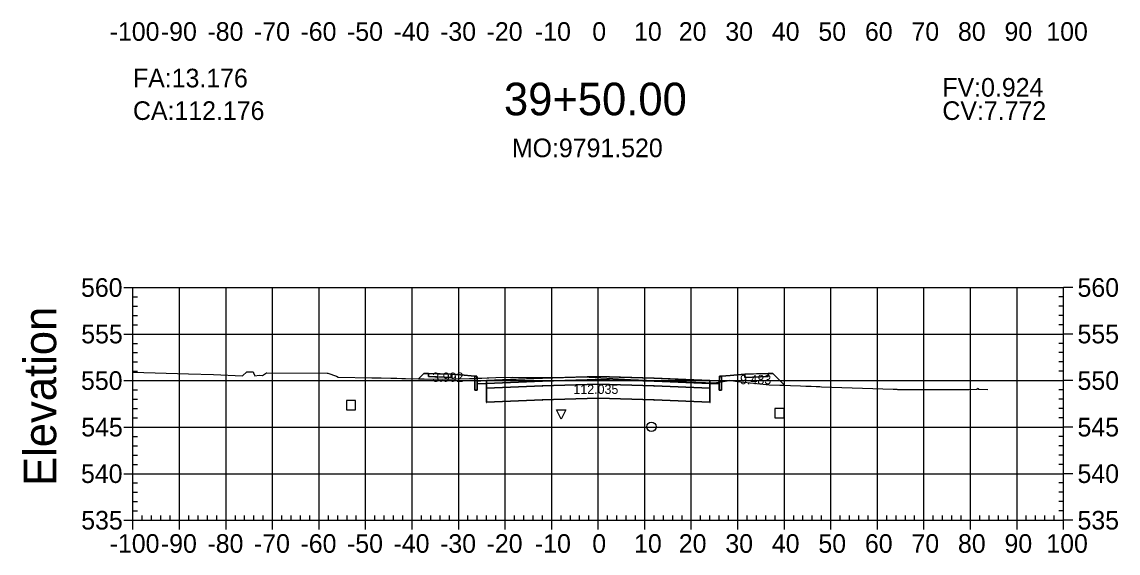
# Model space of a CAD drawing. Extents: x 704834 to 709892, y 372981 to 377533.
# Drawn here: x 707663 to 707898.6, y 373115.8 to 373229.9 of the extents above; entities that cross this region are included whole.
import ezdxf

# ---------------------------------------------------------------- set-up
doc = ezdxf.new("R2010")
doc.units = 0
for name, color, linetype in [('1', 7, 'Continuous'), ('10', 7, 'Continuous'), ('13', 7, 'Continuous'), ('14', 7, 'Continuous'), ('4', 7, 'Continuous'), ('57', 7, 'Continuous'), ('59', 7, 'Continuous'), ('60', 7, 'Continuous'), ('Default_Xsect', 7, 'Continuous'), ('Existing', 7, 'Continuous')]:
    doc.layers.add(name, color=color, linetype=linetype)

msp = doc.modelspace()

# ---------------------------------------------------------------- linework, layer by layer
for points in [[(707749.37, 373154.33), (707748.25, 373153.2)], [(707750.37, 373154.37), (707749.37, 373154.33)], [(707760.37, 373153.77), (707755.37, 373154.17)], [(707813.37, 373153.77), (707818.37, 373154.17)], [(707823.37, 373154.37), (707824.37, 373154.33)], [(707824.37, 373154.33), (707826.89, 373151.81)]]:
    msp.add_lwpolyline(points)
for points in [[(707755.37, 373154.17), (707750.37, 373154.37), (707750.37, 373153.7), (707755.37, 373153.5)], [(707760.87, 373152.77), (707760.79, 373153.77), (707760.37, 373153.77), (707760.37, 373150.77), (707760.87, 373150.77)], [(707762.87, 373152.85), (707760.87, 373152.77), (707760.87, 373152.1), (707762.87, 373152.18)], [(707786.87, 373153.02), (707798.87, 373152.66), (707810.87, 373152.18), (707810.87, 373152.85), (707798.87, 373153.33), (707786.87, 373153.69), (707774.87, 373153.33), (707762.87, 373152.85), (707762.87, 373152.18), (707774.87, 373152.66)], [(707786.87, 373152.02), (707798.87, 373151.66), (707810.87, 373151.18), (707810.87, 373152.18), (707798.87, 373152.66), (707786.87, 373153.02), (707774.87, 373152.66), (707762.87, 373152.18), (707762.87, 373151.18), (707774.87, 373151.66)], [(707786.82, 373152.97), (707786.92, 373152.97), (707786.92, 373153.07), (707786.82, 373153.07)], [(707810.87, 373152.18), (707812.87, 373152.1), (707812.87, 373152.77), (707810.87, 373152.85)], [(707812.87, 373150.77), (707813.37, 373150.77), (707813.37, 373153.77), (707812.96, 373153.77), (707812.87, 373152.77)], [(707818.37, 373153.5), (707823.37, 373153.7), (707823.37, 373154.37), (707818.37, 373154.17)], [(707762.82, 373151.13), (707762.92, 373151.13), (707762.92, 373151.23), (707762.82, 373151.23)], [(707786.87, 373149.02), (707798.87, 373148.66), (707810.87, 373148.18), (707810.87, 373151.18), (707798.87, 373151.66), (707786.87, 373152.02), (707774.87, 373151.66), (707762.87, 373151.18), (707762.87, 373148.18), (707774.87, 373148.66)], [(707774.82, 373151.61), (707774.92, 373151.61), (707774.92, 373151.71), (707774.82, 373151.71)], [(707786.82, 373151.97), (707786.92, 373151.97), (707786.92, 373152.07), (707786.82, 373152.07)], [(707798.82, 373151.61), (707798.92, 373151.61), (707798.92, 373151.71), (707798.82, 373151.71)], [(707810.82, 373151.13), (707810.92, 373151.13), (707810.92, 373151.23), (707810.82, 373151.23)], [(707762.82, 373148.13), (707762.92, 373148.13), (707762.92, 373148.23), (707762.82, 373148.23)], [(707774.82, 373148.61), (707774.92, 373148.61), (707774.92, 373148.71), (707774.82, 373148.71)], [(707786.82, 373148.97), (707786.92, 373148.97), (707786.92, 373149.07), (707786.82, 373149.07)], [(707798.82, 373148.61), (707798.92, 373148.61), (707798.92, 373148.71), (707798.82, 373148.71)], [(707810.82, 373148.13), (707810.92, 373148.13), (707810.92, 373148.23), (707810.82, 373148.23)]]:
    msp.add_lwpolyline(points, close=True)
at = {"layer": '1'}
for points in [[(707748.25, 373153.2), (707753.49, 373153.09), (707759.19, 373153.25), (707760.37, 373153.3), (707760.37, 373153.77), (707757.24, 373154.02), (707755.37, 373154.17), (707755.37, 373153.5), (707750.37, 373153.7), (707750.37, 373154.37), (707749.75, 373154.34), (707749.37, 373154.33), (707748.69, 373153.64), (707748.25, 373153.2)], [(707760.37, 373153.3), (707764.87, 373153.47), (707768.34, 373153.54), (707776.41, 373153.45), (707783.64, 373153.6), (707793.82, 373153.08), (707805.84, 373152.56), (707811.94, 373152.37), (707813.37, 373152.61), (707813.37, 373150.77), (707812.87, 373150.77), (707812.87, 373152.1), (707810.87, 373152.18), (707810.87, 373151.18), (707810.87, 373148.18), (707798.87, 373148.66), (707786.87, 373149.02), (707774.87, 373148.66), (707762.87, 373148.18), (707762.87, 373151.18), (707762.87, 373152.18), (707760.87, 373152.1), (707760.87, 373150.77), (707760.37, 373150.77)], [(707813.37, 373152.61), (707814.55, 373152.8), (707815.12, 373152.88), (707816.72, 373152.64), (707820.96, 373152.18), (707823.63, 373151.9), (707826.88, 373151.82), (707824.37, 373154.33), (707823.75, 373154.35), (707823.37, 373154.37), (707823.37, 373153.7), (707818.37, 373153.5), (707818.37, 373154.17), (707815.25, 373153.92), (707813.37, 373153.77)], [(707778.92, 373144.5), (707777.92, 373146.5), (707779.92, 373146.5)]]:
    msp.add_lwpolyline(points, close=True, dxfattribs=at)
at = {"layer": '10'}
msp.add_lwpolyline([(707732.73, 373146.52), (707734.73, 373146.52), (707734.73, 373148.52), (707732.73, 373148.52)], close=True, dxfattribs=at)
at = {"layer": '13'}
msp.add_circle((707798.29, 373142.89), 1, dxfattribs=at)
at = {"layer": '14'}
for points in [[(707748.25, 373153.2), (707748.25, 373153.25), (707748.25, 373153.2), (707748.2, 373153.2), (707748.25, 373153.2), (707748.25, 373153.15), (707748.25, 373153.2), (707748.3, 373153.2)], [(707762.87, 373152.85), (707762.87, 373152.9), (707762.87, 373152.85), (707762.82, 373152.85), (707762.87, 373152.85), (707762.87, 373152.8), (707762.87, 373152.85), (707762.92, 373152.85)], [(707774.87, 373153.33), (707774.87, 373153.38), (707774.87, 373153.33), (707774.82, 373153.33), (707774.87, 373153.33), (707774.87, 373153.28), (707774.87, 373153.33), (707774.92, 373153.33)], [(707786.87, 373153.69), (707786.87, 373153.74), (707786.87, 373153.69), (707786.82, 373153.69), (707786.87, 373153.69), (707786.87, 373153.64), (707786.87, 373153.69), (707786.92, 373153.69)], [(707798.87, 373153.33), (707798.87, 373153.38), (707798.87, 373153.33), (707798.82, 373153.33), (707798.87, 373153.33), (707798.87, 373153.28), (707798.87, 373153.33), (707798.92, 373153.33)], [(707810.87, 373152.85), (707810.87, 373152.9), (707810.87, 373152.85), (707810.82, 373152.85), (707810.87, 373152.85), (707810.87, 373152.8), (707810.87, 373152.85), (707810.92, 373152.85)], [(707826.89, 373151.81), (707826.89, 373151.86), (707826.89, 373151.81), (707826.84, 373151.81), (707826.89, 373151.81), (707826.89, 373151.76), (707826.89, 373151.81), (707826.94, 373151.81)]]:
    msp.add_lwpolyline(points, dxfattribs=at)
at = {"layer": '4'}
msp.add_lwpolyline([(707824.83, 373144.84), (707826.83, 373144.84), (707826.83, 373146.84), (707824.83, 373146.84)], close=True, dxfattribs=at)
at = {"layer": '57'}
for p, q in [((707684.87, 373172.82), (707686.87, 373172.82)), ((707686.87, 373172.82), (707886.87, 373172.82)), ((707686.87, 373122.82), (707686.87, 373172.82)), ((707686.87, 373122.82), (707686.87, 373172.82)), ((707696.87, 373122.82), (707696.87, 373172.82)), ((707706.87, 373122.82), (707706.87, 373172.82)), ((707716.87, 373122.82), (707716.87, 373172.82)), ((707726.87, 373122.82), (707726.87, 373172.82)), ((707736.87, 373122.82), (707736.87, 373172.82)), ((707746.87, 373122.82), (707746.87, 373172.82)), ((707756.87, 373122.82), (707756.87, 373172.82)), ((707766.87, 373122.82), (707766.87, 373172.82)), ((707776.87, 373122.82), (707776.87, 373172.82)), ((707786.87, 373122.82), (707786.87, 373172.82)), ((707796.87, 373122.82), (707796.87, 373172.82)), ((707806.87, 373122.82), (707806.87, 373172.82)), ((707816.87, 373122.82), (707816.87, 373172.82)), ((707826.87, 373122.82), (707826.87, 373172.82)), ((707836.87, 373122.82), (707836.87, 373172.82)), ((707846.87, 373122.82), (707846.87, 373172.82)), ((707856.87, 373122.82), (707856.87, 373172.82)), ((707866.87, 373122.82), (707866.87, 373172.82)), ((707876.87, 373122.82), (707876.87, 373172.82)), ((707886.87, 373122.82), (707886.87, 373172.82)), ((707886.87, 373122.82), (707886.87, 373172.82)), ((707888.87, 373172.82), (707886.87, 373172.82)), ((707686.87, 373170.82), (707687.87, 373170.82)), ((707886.87, 373170.82), (707885.87, 373170.82)), ((707686.87, 373168.82), (707687.87, 373168.82)), ((707886.87, 373168.82), (707885.87, 373168.82)), ((707686.87, 373166.82), (707687.87, 373166.82)), ((707686.87, 373164.82), (707687.87, 373164.82)), ((707886.87, 373166.82), (707885.87, 373166.82)), ((707886.87, 373164.82), (707885.87, 373164.82)), ((707684.87, 373162.82), (707686.87, 373162.82)), ((707686.87, 373162.82), (707886.87, 373162.82)), ((707888.87, 373162.82), (707886.87, 373162.82)), ((707686.87, 373160.82), (707687.87, 373160.82)), ((707886.87, 373160.82), (707885.87, 373160.82)), ((707686.87, 373158.82), (707687.87, 373158.82)), ((707886.87, 373158.82), (707885.87, 373158.82)), ((707686.87, 373156.82), (707687.87, 373156.82)), ((707886.87, 373156.82), (707885.87, 373156.82)), ((707684.87, 373152.82), (707686.87, 373152.82)), ((707686.87, 373154.82), (707687.87, 373154.82)), ((707686.87, 373152.82), (707886.87, 373152.82)), ((707886.87, 373154.82), (707885.87, 373154.82)), ((707888.87, 373152.82), (707886.87, 373152.82)), ((707686.87, 373150.82), (707687.87, 373150.82)), ((707886.87, 373150.82), (707885.87, 373150.82)), ((707686.87, 373148.82), (707687.87, 373148.82)), ((707886.87, 373148.82), (707885.87, 373148.82)), ((707686.87, 373146.82), (707687.87, 373146.82)), ((707886.87, 373146.82), (707885.87, 373146.82)), ((707686.87, 373144.82), (707687.87, 373144.82)), ((707886.87, 373144.82), (707885.87, 373144.82)), ((707684.87, 373142.82), (707686.87, 373142.82)), ((707686.87, 373142.82), (707886.87, 373142.82)), ((707888.87, 373142.82), (707886.87, 373142.82)), ((707686.87, 373140.82), (707687.87, 373140.82)), ((707686.87, 373138.82), (707687.87, 373138.82)), ((707886.87, 373140.82), (707885.87, 373140.82)), ((707886.87, 373138.82), (707885.87, 373138.82)), ((707686.87, 373136.82), (707687.87, 373136.82)), ((707886.87, 373136.82), (707885.87, 373136.82)), ((707686.87, 373134.82), (707687.87, 373134.82)), ((707886.87, 373134.82), (707885.87, 373134.82)), ((707684.87, 373132.82), (707686.87, 373132.82)), ((707686.87, 373132.82), (707886.87, 373132.82)), ((707888.87, 373132.82), (707886.87, 373132.82)), ((707686.87, 373130.82), (707687.87, 373130.82)), ((707886.87, 373130.82), (707885.87, 373130.82)), ((707686.87, 373128.82), (707687.87, 373128.82)), ((707886.87, 373128.82), (707885.87, 373128.82)), ((707686.87, 373126.82), (707687.87, 373126.82)), ((707686.87, 373124.82), (707687.87, 373124.82)), ((707886.87, 373126.82), (707885.87, 373126.82)), ((707886.87, 373124.82), (707885.87, 373124.82)), ((707684.87, 373122.82), (707686.87, 373122.82)), ((707686.87, 373122.82), (707886.87, 373122.82)), ((707686.87, 373122.82), (707886.87, 373122.82)), ((707686.87, 373120.82), (707686.87, 373122.82)), ((707688.87, 373122.82), (707688.87, 373123.82)), ((707690.87, 373122.82), (707690.87, 373123.82)), ((707692.87, 373122.82), (707692.87, 373123.82)), ((707694.87, 373122.82), (707694.87, 373123.82)), ((707696.87, 373120.82), (707696.87, 373122.82)), ((707698.87, 373122.82), (707698.87, 373123.82)), ((707700.87, 373122.82), (707700.87, 373123.82)), ((707702.87, 373122.82), (707702.87, 373123.82)), ((707704.87, 373122.82), (707704.87, 373123.82)), ((707706.87, 373120.82), (707706.87, 373122.82)), ((707708.87, 373122.82), (707708.87, 373123.82)), ((707710.87, 373122.82), (707710.87, 373123.82)), ((707712.87, 373122.82), (707712.87, 373123.82)), ((707714.87, 373122.82), (707714.87, 373123.82)), ((707716.87, 373120.82), (707716.87, 373122.82)), ((707718.87, 373122.82), (707718.87, 373123.82)), ((707720.87, 373122.82), (707720.87, 373123.82)), ((707722.87, 373122.82), (707722.87, 373123.82)), ((707724.87, 373122.82), (707724.87, 373123.82)), ((707726.87, 373120.82), (707726.87, 373122.82)), ((707728.87, 373122.82), (707728.87, 373123.82)), ((707730.87, 373122.82), (707730.87, 373123.82)), ((707732.87, 373122.82), (707732.87, 373123.82)), ((707734.87, 373122.82), (707734.87, 373123.82)), ((707736.87, 373120.82), (707736.87, 373122.82)), ((707738.87, 373122.82), (707738.87, 373123.82)), ((707740.87, 373122.82), (707740.87, 373123.82)), ((707742.87, 373122.82), (707742.87, 373123.82)), ((707744.87, 373122.82), (707744.87, 373123.82)), ((707746.87, 373120.82), (707746.87, 373122.82)), ((707748.87, 373122.82), (707748.87, 373123.82)), ((707750.87, 373122.82), (707750.87, 373123.82)), ((707752.87, 373122.82), (707752.87, 373123.82)), ((707754.87, 373122.82), (707754.87, 373123.82)), ((707756.87, 373120.82), (707756.87, 373122.82)), ((707758.87, 373122.82), (707758.87, 373123.82)), ((707760.87, 373122.82), (707760.87, 373123.82)), ((707762.87, 373122.82), (707762.87, 373123.82)), ((707764.87, 373122.82), (707764.87, 373123.82)), ((707766.87, 373120.82), (707766.87, 373122.82)), ((707768.87, 373122.82), (707768.87, 373123.82)), ((707770.87, 373122.82), (707770.87, 373123.82)), ((707772.87, 373122.82), (707772.87, 373123.82)), ((707774.87, 373122.82), (707774.87, 373123.82)), ((707776.87, 373120.82), (707776.87, 373122.82)), ((707778.87, 373122.82), (707778.87, 373123.82)), ((707780.87, 373122.82), (707780.87, 373123.82)), ((707782.87, 373122.82), (707782.87, 373123.82)), ((707784.87, 373122.82), (707784.87, 373123.82)), ((707786.87, 373120.82), (707786.87, 373122.82)), ((707788.87, 373122.82), (707788.87, 373123.82)), ((707790.87, 373122.82), (707790.87, 373123.82)), ((707792.87, 373122.82), (707792.87, 373123.82)), ((707794.87, 373122.82), (707794.87, 373123.82)), ((707796.87, 373120.82), (707796.87, 373122.82)), ((707798.87, 373122.82), (707798.87, 373123.82)), ((707800.87, 373122.82), (707800.87, 373123.82)), ((707802.87, 373122.82), (707802.87, 373123.82)), ((707804.87, 373122.82), (707804.87, 373123.82)), ((707806.87, 373120.82), (707806.87, 373122.82)), ((707808.87, 373122.82), (707808.87, 373123.82)), ((707810.87, 373122.82), (707810.87, 373123.82)), ((707812.87, 373122.82), (707812.87, 373123.82)), ((707814.87, 373122.82), (707814.87, 373123.82)), ((707816.87, 373120.82), (707816.87, 373122.82)), ((707818.87, 373122.82), (707818.87, 373123.82)), ((707820.87, 373122.82), (707820.87, 373123.82)), ((707822.87, 373122.82), (707822.87, 373123.82)), ((707824.87, 373122.82), (707824.87, 373123.82)), ((707826.87, 373120.82), (707826.87, 373122.82)), ((707828.87, 373122.82), (707828.87, 373123.82)), ((707830.87, 373122.82), (707830.87, 373123.82)), ((707832.87, 373122.82), (707832.87, 373123.82)), ((707834.87, 373122.82), (707834.87, 373123.82)), ((707836.87, 373120.82), (707836.87, 373122.82)), ((707838.87, 373122.82), (707838.87, 373123.82)), ((707840.87, 373122.82), (707840.87, 373123.82)), ((707842.87, 373122.82), (707842.87, 373123.82)), ((707844.87, 373122.82), (707844.87, 373123.82)), ((707846.87, 373120.82), (707846.87, 373122.82)), ((707848.87, 373122.82), (707848.87, 373123.82)), ((707850.87, 373122.82), (707850.87, 373123.82)), ((707852.87, 373122.82), (707852.87, 373123.82)), ((707854.87, 373122.82), (707854.87, 373123.82)), ((707856.87, 373120.82), (707856.87, 373122.82)), ((707858.87, 373122.82), (707858.87, 373123.82)), ((707860.87, 373122.82), (707860.87, 373123.82)), ((707862.87, 373122.82), (707862.87, 373123.82)), ((707864.87, 373122.82), (707864.87, 373123.82)), ((707866.87, 373120.82), (707866.87, 373122.82)), ((707868.87, 373122.82), (707868.87, 373123.82)), ((707870.87, 373122.82), (707870.87, 373123.82)), ((707872.87, 373122.82), (707872.87, 373123.82)), ((707874.87, 373122.82), (707874.87, 373123.82)), ((707876.87, 373120.82), (707876.87, 373122.82)), ((707878.87, 373122.82), (707878.87, 373123.82)), ((707880.87, 373122.82), (707880.87, 373123.82)), ((707882.87, 373122.82), (707882.87, 373123.82)), ((707884.87, 373122.82), (707884.87, 373123.82)), ((707886.87, 373120.82), (707886.87, 373122.82)), ((707888.87, 373122.82), (707886.87, 373122.82))]:
    msp.add_line(p, q, dxfattribs=at)
at = {"layer": 'Default_Xsect'}
msp.add_lwpolyline([(707748.25, 373153.2), (707748.69, 373153.64), (707749.37, 373154.33), (707749.75, 373154.34), (707750.37, 373154.37), (707752.24, 373154.29), (707755.37, 373154.17), (707757.24, 373154.02), (707760.37, 373153.77), (707760.53, 373153.77), (707760.79, 373153.77), (707760.82, 373153.39), (707760.87, 373152.77), (707761.62, 373152.8), (707762.87, 373152.85), (707767.36, 373153.03), (707774.87, 373153.33), (707779.37, 373153.46), (707786.87, 373153.69), (707791.37, 373153.55), (707798.87, 373153.33), (707803.37, 373153.15), (707810.87, 373152.85), (707811.62, 373152.82), (707812.87, 373152.77), (707812.91, 373153.14), (707812.96, 373153.77), (707813.11, 373153.77), (707813.37, 373153.77), (707815.25, 373153.92), (707818.37, 373154.17), (707820.25, 373154.24), (707823.37, 373154.37), (707823.75, 373154.35), (707824.37, 373154.33), (707825.94, 373152.76), (707826.89, 373151.81)], dxfattribs=at)
at = {"layer": 'Existing'}
msp.add_lwpolyline([(707686.87, 373154.65), (707698.81, 373154.27), (707704.18, 373154.12), (707710.42, 373153.86), (707711.31, 373154.69), (707712.3, 373154.7), (707712.71, 373154.7), (707712.76, 373154.49), (707713.08, 373153.84), (707714.01, 373154.01), (707714.68, 373153.88), (707715.57, 373154.5), (707715.61, 373154.51), (707728.64, 373154.41), (707728.68, 373154.41), (707728.76, 373154.41), (707730.58, 373153.77), (707730.99, 373153.58), (707738.23, 373153.42), (707739.26, 373153.4), (707740.19, 373153.38), (707742.3, 373153.35), (707743.55, 373153.33), (707744.62, 373153.29), (707745.44, 373153.26), (707753.49, 373153.09), (707759.19, 373153.25), (707764.87, 373153.47), (707768.34, 373153.54), (707776.41, 373153.45), (707783.64, 373153.6), (707793.82, 373153.08), (707805.84, 373152.56), (707811.94, 373152.37), (707814.55, 373152.8), (707815.12, 373152.88), (707816.72, 373152.64), (707820.96, 373152.18), (707823.63, 373151.9), (707828.21, 373151.79), (707830.32, 373151.71), (707831.49, 373151.65), (707832.66, 373151.6), (707833.68, 373151.56), (707834.12, 373151.55), (707834.5, 373151.53), (707834.83, 373151.51), (707850.28, 373150.99), (707850.45, 373150.98), (707850.71, 373150.97), (707850.91, 373150.96), (707851.05, 373150.95), (707851.15, 373150.94), (707852.86, 373150.91), (707855.07, 373150.91), (707866.54, 373150.88), (707868.26, 373150.97), (707868.52, 373151.18), (707868.57, 373150.98), (707870.62, 373150.9)], dxfattribs=at)

# ---------------------------------------------------------------- texts
for s, p in [('CA:112.176', (707686.87, 373208.82)), ('CV:7.772', (707860.83, 373208.82))]:
    msp.add_text(s, height=4).set_placement(p)
at = {"layer": '1'}
msp.add_text('39+50.00', height=7, dxfattribs=at).set_placement((707766.6, 373209.82))
at = {"layer": '14'}
for p in [(707750.34, 373154.32), (707750.34, 373153.65), (707755.34, 373153.45), (707818.34, 373153.45), (707823.34, 373154.32), (707823.34, 373153.65)]:
    msp.add_text('+', height=0.1, dxfattribs=at).set_placement(p)
at = {"layer": '57'}
for s, p in [('-100', (707681.86, 373225.82)), ('-90', (707692.87, 373225.82)), ('-80', (707702.87, 373225.82)), ('-70', (707712.87, 373225.82)), ('-60', (707722.87, 373225.82)), ('-50', (707732.87, 373225.82)), ('-40', (707742.87, 373225.82)), ('-30', (707752.87, 373225.82)), ('-20', (707762.87, 373225.82)), ('-10', (707773.26, 373225.82)), ('0', (707785.58, 373225.82)), ('10', (707794.57, 373225.82)), ('20', (707804.18, 373225.82)), ('30', (707814.18, 373225.82)), ('40', (707824.18, 373225.82)), ('50', (707834.18, 373225.82)), ('60', (707844.18, 373225.82)), ('70', (707854.18, 373225.82)), ('80', (707864.18, 373225.82)), ('90', (707874.18, 373225.82)), ('100', (707883.17, 373225.82)), ('560', (707675.7, 373170.82)), ('560', (707889.87, 373170.82)), ('555', (707675.75, 373160.82)), ('555', (707889.87, 373160.82)), ('550', (707675.7, 373150.82)), ('550', (707889.87, 373150.82)), ('545', (707675.75, 373140.82)), ('545', (707889.87, 373140.82)), ('540', (707675.7, 373130.82)), ('540', (707889.87, 373130.82)), ('535', (707675.75, 373120.82)), ('535', (707889.87, 373120.82)), ('-100', (707681.86, 373115.82)), ('-90', (707692.87, 373115.82)), ('-80', (707702.87, 373115.82)), ('-70', (707712.87, 373115.82)), ('-60', (707722.87, 373115.82)), ('-50', (707732.87, 373115.82)), ('-40', (707742.87, 373115.82)), ('-30', (707752.87, 373115.82)), ('-20', (707762.87, 373115.82)), ('-10', (707773.26, 373115.82)), ('0', (707785.58, 373115.82)), ('10', (707794.57, 373115.82)), ('20', (707804.18, 373115.82)), ('30', (707814.18, 373115.82)), ('40', (707824.18, 373115.82)), ('50', (707834.18, 373115.82)), ('60', (707844.18, 373115.82)), ('70', (707854.18, 373115.82)), ('80', (707864.18, 373115.82)), ('90', (707874.18, 373115.82)), ('100', (707883.17, 373115.82))]:
    msp.add_text(s, height=4, dxfattribs=at).set_placement(p)
at = {"layer": '59'}
for s, height, p in [('FA:13.176', 4, (707686.87, 373215.82)), ('FV:0.924', 4, (707860.83, 373213.82)), ('MO:9791.520', 4, (707768.31, 373200.82)), ('3.992', 2, (707751.2, 373152.55)), ('9.483', 2, (707817.35, 373152.03)), ('112.035', 2, (707781.52, 373149.95))]:
    msp.add_text(s, height=height, dxfattribs=at).set_placement(p)
at = {"layer": '60'}
msp.add_text('Elevation', height=7, rotation=90, dxfattribs=at).set_placement((707670.37, 373130.18))

doc.saveas('drawing.dxf')
